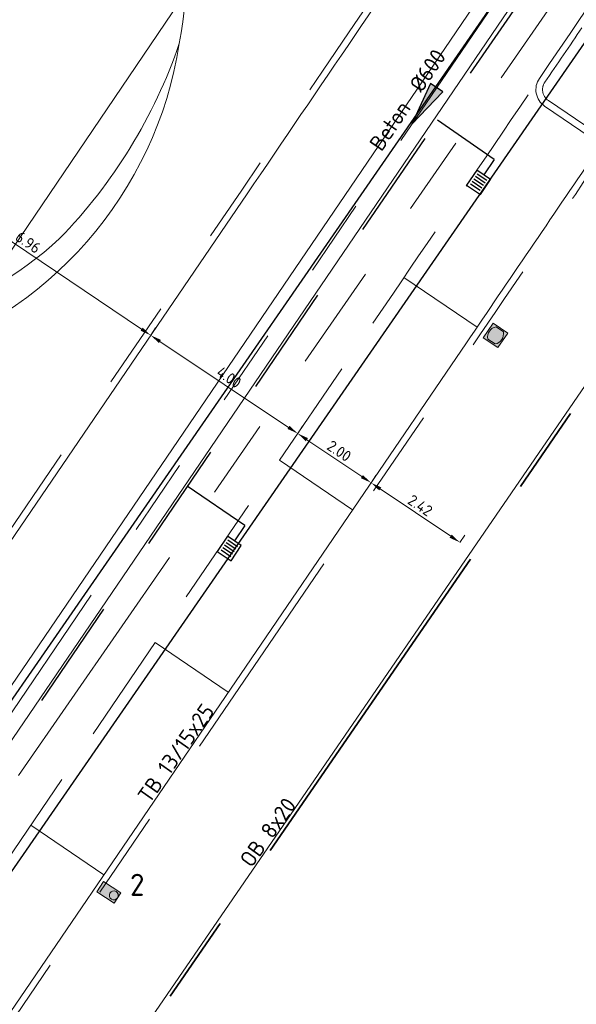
# Model space of a CAD drawing. Header units: metres. Extents: x 92403 to 95147, y 464428 to 465602.
# Tile 403 of 568: x 93250 to 93263, y 465056 to 465078. Entities that reach past the tile are written whole.
import ezdxf
from ezdxf.enums import TextEntityAlignment as Align

# ---------------------------------------------------------------- set-up
doc = ezdxf.new("R2010")
doc.units = ezdxf.units.M
for name, pattern in [('DASHED', [0.75, 0.5, -0.25]), ('RI-DRAINAGE', [19.2, 6, -1.8, 1.8, -1.8, 2.4, -1.8, 1.8, -1.8]), ('RI-GWA', [18.45, 6, -1.8, 1.75, -1.8, 1.75, -1.8, 1.75, -1.8]), ('RI-HWA_KOLKAANSLUITING', [4.3, 2.5, -1.8]), ('VH-OPSLUITBAND_80X200', [14, 8, -2, 2, -2]), ('VH-TROTTOIRBAND', [15, 5, -2, 2, -2, 2, -2])]:
    doc.linetypes.add(name, pattern=pattern)
doc.layers.get('0').update_dxf_attribs({"linetype": 'CONTINUOUS'})
doc.layers.get('Defpoints').update_dxf_attribs({"linetype": 'CONTINUOUS'})
for name, color, linetype, lineweight, true_color in [('B-OI-RI-GWA_TRANSPORTLEIDING-G', 7, 'RI-GWA', 18, 0xff8400), ('B-XX-KL-ET_LS_OV_LICHTMAST-S', 7, 'CONTINUOUS', 9, 0xff0026), ('N-OI-RI-DRAINAGE_DRAIN_PVC-G', 7, 'RI-DRAINAGE', 18, 0x00ff04)]:
    doc.layers.add(name, color=color, linetype=linetype, lineweight=lineweight, true_color=true_color)
for name, color, linetype, lineweight in [('B-WE-RI-GWA_STROOMRICHTING-S', 30, 'CONTINUOUS', 25), ('B-WE-RI-VOLSCHUIMEN-G', 130, 'RI-VOLSCHUIMEN', 18), ('B-WE-VH-VERHARDING_FUNDERING-G', 252, 'CONTINUOUS', 18), ('N-RO-GR-BEPLANTING_CULTUUR_PLANTVAK HEESTERS', 78, 'CONTINUOUS', 9), ('N-RO-GR-BEPLANTING_CULTUUR_PLANTVAK vaste planten', 58, 'CONTINUOUS', 9), ('N-RO-VW-MARKERING-G', 7, 'CONTINUOUS', 9), ('N-WE-GW-ONTGRAVING-V', 2, 'CONTINUOUS', 30), ('N-WE-IE-MEUBILAIR_WEGMEUBILAIR_LICHTMAST-T25', 7, 'CONTINUOUS', 25), ('N-WE-RI-HWA_KOLK_STRAATKOLK-S', 150, 'CONTINUOUS', 25), ('N-WE-RI-HWA_KOLKAANSLUITING-G', 150, 'RI-HWA_KOLKAANSLUITING', 25), ('N-WE-VH-KANTOPSLUITING_OPSLUITBAND_80X200-G', 7, 'VH-OPSLUITBAND_80X200', 35), ('N-WE-VH-KANTOPSLUITING_TROTTOIRBAND-G', 7, 'VH-TROTTOIRBAND', 35), ('N-WE-VH-KANTOPSLUITING_TROTTOIRBAND_130 150-T18', 10, 'CONTINUOUS', 18), ('N-WE-VH-KANTOPSLUITING_VOORKANTBAND-G', 50, 'CONTINUOUS', 35), ('N-XX-KL-OPLAADPAAL-S', 5, 'CONTINUOUS', 13), ('X-XX-AL-M', 7, 'CONTINUOUS', 18)]:
    doc.layers.add(name, color=color, linetype=linetype, lineweight=lineweight)
doc.styles.add('NLCS-ISO', font='NLCS-ISO.ttf')
doc.styles.add('NLCS-ISO-M100-T25', font='NLCS-ISO.ttf', dxfattribs={"height": 0.25})
doc.styles.add('NLCS-ISO-M200-T18', font='NLCS-ISO.ttf', dxfattribs={"height": 0.36})
doc.styles.add('NLCS-ISO-M200-T25', font='NLCS-ISO.ttf', dxfattribs={"height": 0.5})
doc.linetypes.add('RI-VOLSCHUIMEN', pattern='A,0,[50,NLCS.SHX,S=0.5,R=0,X=0,Y=0],4', length=4)
doc.dimstyles.new('NLCS-M100-T25-PIJL_L2_H1', dxfattribs={"dimscale": 0.1, "dimtxt": 2.5, "dimasz": 2.5, "dimexe": 2, "dimexo": 2, "dimgap": 0.7, "dimtad": 1, "dimzin": 0, "dimdsep": 46, "dimtxsty": 'NLCS-ISO-M100-T25', "dimcen": 0, "dimdle": 2, "dimclrd": 256, "dimclre": 256, "dimclrt": 256, "dimadec": 1, "dimazin": 0, "dimtfac": 1, "dimtdec": 3, "dimtofl": 0, "dimtmove": 0, "dimatfit": 3, "dimfxl": 2, "dimfxlon": 1, "dimtfillclr": 256, "dimtolj": 1, "dimtzin": 0, "dimlwd": -1, "dimlwe": -1, "dimarcsym": 0})

# ---------------------------------------------------------------- blocks, each defined once
blk = doc.blocks.new('lichtmast + lumia')
at = {"linetype": 'Continuous', "true_color": 0xffffff}
h = blk.add_hatch(color=7, dxfattribs=at)
h.dxf.hatch_style = 1
h.paths.add_polyline_path([(0.168, 0.014), (-0.144, 0.366), (-0.353, 0.18), (-0.041, -0.172)])
at = {"color": 18, "true_color": 0x000000}
blk.add_lwpolyline([(0.168, 0.014), (-0.144, 0.366), (-0.353, 0.18), (-0.041, -0.172)], close=True, dxfattribs=at)
at = {"color": 18, "linetype": 'Continuous', "true_color": 0x000000}
blk.add_lwpolyline([(0.101, 0, 1), (-0.101, 0, 1), (0.101, 0)], format="xyb", close=True, dxfattribs=at)
blk = doc.blocks.new('*D16')
at = {"layer": 'Defpoints', "color": 0, "transparency": 16777216}
for p in [(93256.472, 465068.899), (93256.472, 465068.899), (93258.132, 465067.783)]:
    blk.add_point(p, dxfattribs=at)
at = {"layer": 'X-XX-AL-M', "transparency": 16777216}
for p, q in [((93256.472, 465068.899), (93256.583, 465069.065)), ((93257.924, 465067.923), (93256.679, 465068.759)), ((93258.132, 465067.783), (93258.243, 465067.949))]:
    blk.add_line(p, q, dxfattribs=at)
for points in [[(93256.703, 465068.794), (93256.656, 465068.725), (93256.472, 465068.899)], [(93257.948, 465067.957), (93257.901, 465067.888), (93258.132, 465067.783)]]:
    blk.add_solid(points, dxfattribs=at)
at = {"layer": 'X-XX-AL-M', "transparency": 16777216, "insert": (93257.411, 465068.503), "char_height": 0.25, "attachment_point": 5, "rotation": 326.1061, "style": 'NLCS-ISO-M100-T25'}
blk.add_mtext('\\A1;2.00', dxfattribs=at)
blk = doc.blocks.new('*D17')
at = {"layer": 'Defpoints', "color": 0, "transparency": 16777216}
for p in [(93253.146, 465071.122), (93253.146, 465071.122), (93256.472, 465068.899)]:
    blk.add_point(p, dxfattribs=at)
at = {"layer": 'X-XX-AL-M', "transparency": 16777216}
for p, q in [((93253.146, 465071.122), (93253.257, 465071.288)), ((93256.264, 465069.038), (93253.354, 465070.983)), ((93256.472, 465068.899), (93256.583, 465069.065))]:
    blk.add_line(p, q, dxfattribs=at)
for points in [[(93253.377, 465071.018), (93253.331, 465070.948), (93253.146, 465071.122)], [(93256.287, 465069.072), (93256.241, 465069.003), (93256.472, 465068.899)]]:
    blk.add_solid(points, dxfattribs=at)
at = {"layer": 'X-XX-AL-M', "transparency": 16777216, "insert": (93254.917, 465070.172), "char_height": 0.25, "attachment_point": 5, "rotation": 326.2371, "style": 'NLCS-ISO-M100-T25'}
blk.add_mtext('\\A1;4.00', dxfattribs=at)
blk = doc.blocks.new('*D18')
at = {"layer": 'Defpoints', "color": 0, "transparency": 16777216}
for p in [(93247.378, 465075.008), (93247.378, 465075.008), (93253.146, 465071.122)]:
    blk.add_point(p, dxfattribs=at)
at = {"layer": 'X-XX-AL-M', "transparency": 16777216}
for p, q in [((93247.378, 465075.008), (93247.489, 465075.174)), ((93252.939, 465071.262), (93247.585, 465074.869)), ((93253.146, 465071.122), (93253.258, 465071.288))]:
    blk.add_line(p, q, dxfattribs=at)
for points in [[(93247.608, 465074.903), (93247.562, 465074.834), (93247.378, 465075.008)], [(93252.962, 465071.296), (93252.916, 465071.227), (93253.146, 465071.122)]]:
    blk.add_solid(points, dxfattribs=at)
at = {"layer": 'X-XX-AL-M', "transparency": 16777216, "insert": (93250.371, 465073.227), "char_height": 0.25, "attachment_point": 5, "rotation": 326.0308, "style": 'NLCS-ISO-M100-T25'}
blk.add_mtext('\\A1;6.96', dxfattribs=at)
blk = doc.blocks.new('*D22')
at = {"layer": 'Defpoints', "color": 0, "transparency": 16777216}
for p in [(93258.132, 465067.783), (93260.141, 465066.434), (93260.141, 465066.434)]:
    blk.add_point(p, dxfattribs=at)
at = {"layer": 'X-XX-AL-M', "transparency": 16777216}
for p, q in [((93258.132, 465067.783), (93258.243, 465067.949)), ((93258.339, 465067.644), (93259.934, 465066.573)), ((93260.141, 465066.434), (93260.253, 465066.6))]:
    blk.add_line(p, q, dxfattribs=at)
for points in [[(93258.363, 465067.679), (93258.316, 465067.609), (93258.132, 465067.783)], [(93259.957, 465066.608), (93259.91, 465066.538), (93260.141, 465066.434)]]:
    blk.add_solid(points, dxfattribs=at)
at = {"layer": 'X-XX-AL-M', "transparency": 16777216, "insert": (93259.245, 465067.27), "char_height": 0.25, "attachment_point": 5, "rotation": 326.1061, "style": 'NLCS-ISO-M100-T25'}
blk.add_mtext('\\A1;2.42', dxfattribs=at)
blk = doc.blocks.new('electrische laadpaal')
at = {"linetype": 'Continuous', "true_color": 0xffffff}
h = blk.add_hatch(color=7, dxfattribs=at)
h.dxf.hatch_style = 1
edge = h.paths.add_edge_path(flags=16)
edge.add_arc((-0.135, 0.1), 0.12, 315.36, 404.64)
edge.add_line((-0.05, 0.184), (-0.15, 0.184))
edge.add_arc((-0.065, 0.1), 0.12, 135.36, 224.64)
edge.add_line((-0.15, 0.016), (-0.05, 0.016))
h.paths.add_polyline_path([(0, 0.2), (0, 0), (-0.2, 0), (-0.2, 0.2)])
h = blk.add_hatch(color=7, dxfattribs=at)
h.dxf.hatch_style = 1
edge = h.paths.add_edge_path()
edge.add_arc((-0.135, 0.1), 0.12, 315.36, 404.64)
edge.add_line((-0.05, 0.184), (-0.15, 0.184))
edge.add_arc((-0.065, 0.1), 0.12, 135.36, 224.64)
edge.add_line((-0.15, 0.016), (-0.05, 0.016))
at = {"color": 18, "true_color": 0x000000, "flags": 128}
blk.add_lwpolyline([(0, 0.2), (0, 0), (-0.2, 0), (-0.2, 0.2)], close=True, dxfattribs=at)
blk.add_lwpolyline([(-0.05, 0.016, 0.410538), (-0.05, 0.184), (-0.15, 0.184, 0.410538), (-0.15, 0.016)], format="xyb", close=True, dxfattribs=at)
blk = doc.blocks.new('STRAATKOLK 415X375')
at = {"layer": 'N-WE-RI-HWA_KOLK_STRAATKOLK-S', "flags": 128}
blk.add_lwpolyline([(-0.415, 0), (0, 0), (0, 0.375), (-0.415, 0.375)], close=True, dxfattribs=at)
for points in [[(-0.344, 0.055), (-0.344, 0.32)], [(-0.275, 0.055), (-0.275, 0.32)], [(-0.207, 0.055), (-0.207, 0.32)], [(-0.137, 0.055), (-0.137, 0.32)], [(-0.068, 0.055), (-0.068, 0.32)]]:
    blk.add_lwpolyline(points, dxfattribs=at)
blk = doc.blocks.new('*U379')
at = {"ltscale": 0.1}
blk.add_hatch(color=256, dxfattribs=at).paths.add_polyline_path([(-2.5, 0), (2.5, -0.83), (2.5, 0.83)])
at = {"ltscale": 0.1, "flags": 128}
blk.add_lwpolyline([(-2.5, 0), (2.5, -0.83), (2.5, 0.83)], close=True, dxfattribs=at)
at = {"ltscale": 0.1, "style": 'NLCS-ISO'}
for tag, p in [('BOBL', (-107.62, 0)), ('MAT', (-1, 0.5))]:
    blk.add_attdef(tag, text='', height=1.8, dxfattribs=at).set_placement(p, align=Align.BOTTOM_RIGHT)
for tag, p in [('DIA', (1, 0.5)), ('BOBR', (108.64, 0))]:
    blk.add_attdef(tag, text='', height=1.8, dxfattribs=at).set_placement(p, align=Align.BOTTOM_LEFT)
blk.add_attdef('JVA', text='', height=1.8, dxfattribs=at).set_placement((0, -1), align=Align.TOP_CENTER)

msp = doc.modelspace()

# ---------------------------------------------------------------- linework, layer by layer
at = {"layer": 'B-OI-RI-GWA_TRANSPORTLEIDING-G'}
msp.add_lwpolyline([(93446.043344, 465256.115521), (93414.928619, 465230.784301), (93385.545, 465207.335), (93345.02, 465172.545), (93309.939, 465138.03), (93281.489, 465106.16), (93272.55, 465095.75), (93246.12, 465056.88), (93231.409, 465035.78), (93221.1, 465020.839), (93190.047, 464975.644), (93154.17, 464931), (93110.8, 464886.38), (93068.919, 464854.632), (93060.958017, 464850.622994)], dxfattribs=at)
at = {"layer": 'B-WE-RI-VOLSCHUIMEN-G'}
msp.add_lwpolyline([(93063.79391, 464858.067854), (93085.815291, 464873.892955), (93110.438716, 464895.149627), (93150.607152, 464937.709527), (93167.824566, 464958.685428), (93187.119711, 464983.35655), (93228.287939, 465040.980003), (93267.040461, 465098.248488)], dxfattribs=at)
at = {"layer": 'B-WE-VH-VERHARDING_FUNDERING-G', "lineweight": 13, "flags": 128}
for points in [[(93445.822371, 465256.386945), (93414.70897, 465231.056803), (93385.321779, 465207.604651), (93344.783003, 465172.802825), (93309.685451, 465138.27154), (93281.225658, 465106.390569), (93272.271639, 465095.963079), (93245.831721, 465057.078493), (93231.121404, 465035.979473), (93220.811724, 465021.037488), (93189.76596, 464975.853018), (93153.907518, 464931.232111), (93110.567471, 464886.642928), (93068.733035, 464854.930226), (93060.800581, 464850.935601)], [(93446.264317, 465255.844097), (93415.148269, 465230.5118), (93385.768221, 465207.065349), (93345.256997, 465172.287175), (93310.192549, 465137.78846), (93281.752342, 465105.929431), (93272.828361, 465095.536921), (93246.408279, 465056.681507), (93231.696596, 465035.580527), (93221.388276, 465020.640512), (93190.32804, 464975.434982), (93154.432482, 464930.767889), (93111.032529, 464886.117072), (93069.104965, 464854.333774), (93061.115419, 464850.310399)]]:
    msp.add_lwpolyline(points, dxfattribs=at)
at = {"layer": 'N-OI-RI-DRAINAGE_DRAIN_PVC-G', "flags": 128}
msp.add_lwpolyline([(93275.399691, 465097.682668), (93232.935494, 465036.237413), (93221.935981, 465020.207989), (93189.31106, 464973.137698)], dxfattribs=at)
at = {"layer": 'N-RO-GR-BEPLANTING_CULTUUR_PLANTVAK HEESTERS', "lineweight": 9, "flags": 128}
msp.add_lwpolyline([(93253.113347, 465083.211625, -0.119825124), (93253.798022, 465081.727608, -0.089731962), (93253.792676, 465077.726108, -0.110026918), (93251.081853, 465073.310893, -0.114358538), (93247.833679, 465071.456196, -0.167562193), (93245.185343, 465071.510776, -0.33623692)], format="xyb", dxfattribs=at)
at = {"layer": 'N-RO-GR-BEPLANTING_CULTUUR_PLANTVAK vaste planten', "lineweight": 9, "flags": 128}
msp.add_lwpolyline([(93243.176004, 465068.549813, -0.089024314), (93247.536932, 465070.569487, 0.289483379), (93253.792676, 465077.726108, -1.322083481)], format="xyb", dxfattribs=at)
at = {"layer": 'N-RO-VW-MARKERING-G', "linetype": 'DASHED', "ltscale": 5, "flags": 128}
msp.add_lwpolyline([(93261.687397, 465076.566461, 0.000441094), (93258.638139, 465072.078393), (93246.451353, 465054.19124, 0.000286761), (93239.193099, 465043.490707)], format="xyb", dxfattribs=at)
for points in [[(93258.877216, 465072.430896), (93260.532355, 465071.308169)], [(93256.062695, 465068.298285), (93257.715537, 465067.172179)], [(93253.247431, 465064.166181), (93254.900272, 465063.040075)], [(93250.432166, 465060.034077), (93252.085008, 465058.907971)]]:
    msp.add_lwpolyline(points, dxfattribs=at)
at = {"layer": 'N-WE-GW-ONTGRAVING-V', "flags": 128}
msp.add_lwpolyline([(93276.716663, 465097.653508), (93233.841456, 465035.613526), (93222.841518, 465019.583482), (93189.588509, 464971.607005), (93187.780366, 464972.860248), (93221.030444, 465020.832496), (93232.029531, 465036.861301), (93274.082718, 465097.711828)], dxfattribs=at)
at = {"layer": 'N-WE-RI-HWA_KOLKAANSLUITING-G', "flags": 128}
for points in [[(93263.855803, 465102.845784), (93270.962613, 465096.152047), (93271.869056, 465093.726279), (93258.591376, 465074.477195), (93249.034091, 465060.454338)], [(93260.918587, 465075.106187), (93259.63566, 465075.991127)], [(93260.918587, 465075.106187), (93260.682702, 465074.75657)], [(93255.276302, 465066.815372), (93253.974267, 465067.702775)], [(93255.276302, 465066.815372), (93255.040417, 465066.465755)]]:
    msp.add_lwpolyline(points, dxfattribs=at)
at = {"layer": 'N-WE-VH-KANTOPSLUITING_OPSLUITBAND_80X200-G', "flags": 128}
msp.add_lwpolyline([(93244.789002, 465037.582147), (93241.874072, 465039.046964), (93246.8623, 465046.334904), (93252.442, 465054.487), (93266.811, 465075.425), (93270.821, 465081.386), (93271.143315, 465081.859567), (93273.847, 465085.832), (93283.12, 465098.14), (93292.47, 465109.74), (93306.390553, 465126.918505, -0.465838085), (93312.51396, 465127.028033), (93315.78, 465123.28), (93312.87, 465121.05)], format="xyb", dxfattribs=at)
at = {"layer": 'N-WE-VH-KANTOPSLUITING_TROTTOIRBAND-G', "lineweight": 15, "flags": 128}
for points in [[(93226.354919, 465043.797284), (93226.392131, 465043.851787, -0.001965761), (93239.414918, 465063.007475), (93249.491215, 465077.855913, -0.001147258), (93261.383386, 465095.37951), (93262.673402, 465097.270251, -0.41500374), (93266.640239, 465098.013899), (93267.515758, 465097.413083, -0.420581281), (93268.217533, 465093.399996), (93267.034068, 465091.753172, 0.009037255), (93264.972411, 465088.726548, 0.001406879), (93255.205945, 465074.411323), (93243.019974, 465056.525366, 0.000436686), (93231.967765, 465040.221057), (93231.87242, 465040.080221)], [(93262.904958, 465078.087481, 0.000121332), (93262.064666, 465076.854068, 0.414256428), (93262.143825, 465076.437222), (93263.177067, 465075.73389, -0.414771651), (93263.295848, 465075.108548, 0.000416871), (93260.416265, 465070.869767), (93248.229056, 465052.981994, 0.000280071), (93241.14135, 465042.533191, -0.414082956), (93240.516412, 465042.413019), (93239.481529, 465043.114122, 0.414225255), (93239.064889, 465043.034006, 0.000043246), (93237.971417, 465041.419515)]]:
    msp.add_lwpolyline(points, format="xyb", dxfattribs=at)
at = {"layer": 'N-WE-VH-KANTOPSLUITING_VOORKANTBAND-G', "linetype": 'Continuous', "lineweight": 15}
msp.add_lwpolyline([(93244.75308, 465037.510665), (93241.75634, 465039.016593), (93246.796283, 465046.38009), (93252.376011, 465054.532226), (93266.744829, 465075.469961), (93270.754743, 465081.430833), (93271.07718, 465081.904579), (93273.781947, 465085.878603), (93283.056893, 465098.189185), (93292.40778, 465109.790286), (93306.328398, 465126.968872, -0.465838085), (93312.574273, 465127.08059), (93315.896286, 465123.268324), (93312.918661, 465120.986501)], format="xyb", dxfattribs=at)
at = {"layer": 'N-WE-VH-KANTOPSLUITING_VOORKANTBAND-G', "linetype": 'Continuous', "lineweight": 15, "flags": 128}
for points in [[(93301.783977, 465125.1907, 0.007261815), (93286.241774, 465106.459612, -0.413920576), (93285.819858, 465106.413974), (93284.846212, 465107.197693, 0.414370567), (93284.213349, 465107.129124, 0.001774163), (93280.494603, 465102.470345, 0.013290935), (93269.372469, 465087.802798, 0.001070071), (93261.94068, 465076.938492, 0.414256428), (93262.059419, 465076.313224), (93263.092724, 465075.609849, -0.414903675), (93263.171891, 465075.193016, 0.000416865), (93260.292209, 465070.95409), (93248.10503, 465053.06636, 0.000280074), (93241.017167, 465042.617326, -0.414082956), (93240.600518, 465042.537221), (93239.565661, 465043.238307, 0.414225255), (93238.940701, 465043.118132, 0.000139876), (93235.40494, 465037.895476), (93230.009944, 465029.926391, -0.000219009), (93229.35796, 465028.955671)], [(93265.097, 465088.643, 0.001407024), (93255.33, 465074.327), (93243.144, 465056.441, 0.000436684), (93232.092, 465040.137), (93226.693, 465032.162, -0.001519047), (93222.167, 465025.461, 0.00129746), (93203.782, 464998.526, -0.009952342), (93190.71, 464980.797), (93178.850137, 464965.513613, -0.415462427), (93174.627625, 464965.016514), (93173.922227, 464965.575762, -0.412634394), (93173.425144, 464969.777644), (93173.525, 464969.905, 0.002760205), (93178.651, 464976.512), (93183.593069, 464982.955501, 0.011676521), (93201.312, 465007.21, 0.002867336), (93214.552329, 465026.761439), (93220.623, 465035.668), (93226.268, 465043.936, -0.001965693), (93239.291, 465063.092), (93249.367, 465077.94, -0.001147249), (93261.259462, 465095.464025)]]:
    msp.add_lwpolyline(points, format="xyb", dxfattribs=at)

# ---------------------------------------------------------------- block references
at = {"layer": 'B-WE-RI-GWA_STROOMRICHTING-S'}
ref = msp.add_blockref('*U379', (93259.335, 465076.315), dxfattribs=dict(at, xscale=0.2, yscale=0.2, zscale=0.2, rotation=55.7859106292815))
ref.add_attrib('MAT', 'Beton', dxfattribs={"layer": '0', "ltscale": 0.1, "height": 0.36, "rotation": 55.7859106, "style": 'NLCS-ISO'}).set_placement((93259.139848, 465076.20584), align=Align.BOTTOM_RIGHT)
ref.add_attrib('DIA', '%%C600', dxfattribs={"layer": '0', "ltscale": 0.1, "height": 0.36, "rotation": 55.7859106, "style": 'NLCS-ISO'}).set_placement((93259.364763, 465076.536617), align=Align.BOTTOM_LEFT)
at = {"layer": 'B-XX-KL-ET_LS_OV_LICHTMAST-S', "linetype": 'Continuous', "rotation": 15.32110212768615}
msp.add_blockref('lichtmast + lumia', (93252.310712, 465058.440033), dxfattribs=at)
at = {"layer": 'N-WE-RI-HWA_KOLK_STRAATKOLK-S', "rotation": 55.87629719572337}
for p in [(93260.83792, 465074.651386), (93255.195635, 465066.360571)]:
    msp.add_blockref('STRAATKOLK 415X375', p, dxfattribs=at)
at = {"layer": 'N-XX-KL-OPLAADPAAL-S', "linetype": 'Continuous', "xscale": 2, "yscale": 2, "zscale": 2, "rotation": 325.8060826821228}
msp.add_blockref('electrische laadpaal', (93261.002424, 465070.843252), dxfattribs=at)

# ---------------------------------------------------------------- texts
at = {"layer": 'N-WE-IE-MEUBILAIR_WEGMEUBILAIR_LICHTMAST-T25', "insert": (93252.678342, 465058.929631), "char_height": 0.5, "attachment_point": 1, "style": 'NLCS-ISO-M200-T25'}
msp.add_mtext_dynamic_manual_height_columns('2', width=3.78348824, gutter_width=6.25, heights=[0], dxfattribs=at)
at = {"layer": 'N-WE-VH-KANTOPSLUITING_TROTTOIRBAND_130 150-T18', "char_height": 0.36, "width": 4.66934953, "attachment_point": 1, "style": 'NLCS-ISO-M200-T18'}
for s, insert, rotation in [('TB 13/15x25', (93252.825213, 465060.708156), 54.8305245), ('OB 8x20', (93255.134619, 465059.256995), 54.1288642)]:
    msp.add_mtext(s, dxfattribs=dict(at, insert=insert, rotation=rotation))

# ---------------------------------------------------------------- dimensions: what is measured, and where the dimension line sits
at = {"layer": 'X-XX-AL-M'}
for p1, p2, picture, middle in [((93253.146268, 465071.121827), (93247.377558, 465075.008356), '*D18', (93250.370868, 465073.226813)), ((93256.471774, 465068.89871), (93253.146268, 465071.121827), '*D17', (93254.917393, 465070.172381)), ((93258.131953, 465067.783374), (93256.471774, 465068.89871), '*D16', (93257.410606, 465068.502906)), ((93258.131953, 465067.783374), (93260.141167, 465066.43355), '*D22', (93259.245303, 465067.270326))]:
    dim = msp.add_aligned_dim(p1=p1, p2=p2, distance=0, dimstyle='NLCS-M100-T25-PIJL_L2_H1', dxfattribs=at)
    dim.commit()
    dim.dimension.update_dxf_attribs({"geometry": picture, "text_midpoint": middle})

doc.saveas('drawing.dxf')
